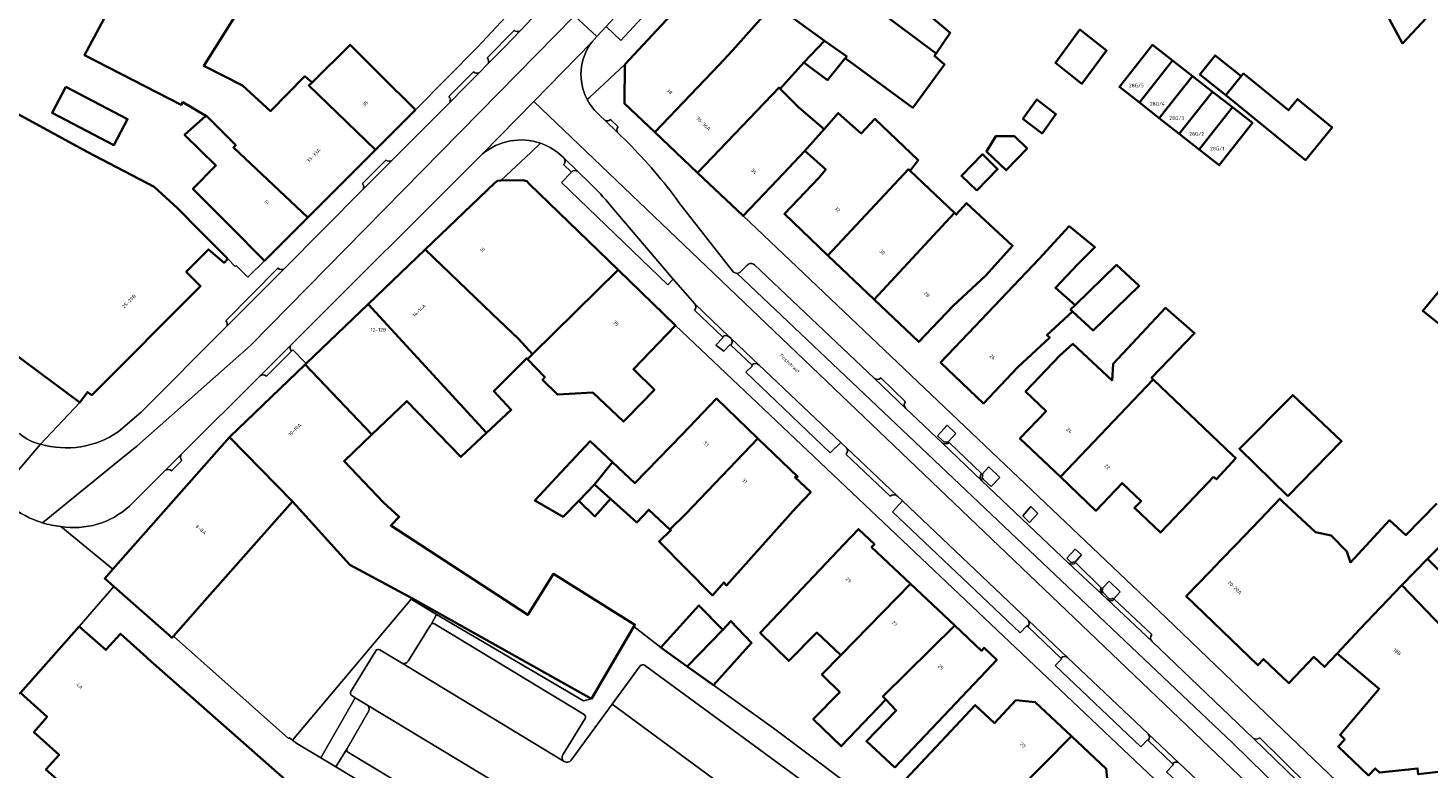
# Model space of a CAD drawing. Header units: metres. Extents: x 197700 to 204338, y 317132 to 325229.
# Tile 805 of 1056: x 202658 to 202798, y 319816 to 319890. Entities that reach past the tile are written whole.
import ezdxf
from ezdxf.enums import TextEntityAlignment as Align

# ---------------------------------------------------------------- set-up
doc = ezdxf.new("R2010")
doc.units = ezdxf.units.M
for name, color, linetype, lineweight in [('B-WE-GR-BEPLANTING_CULTUUR_BODEMBEDEKKER-GV', 90, 'Continuous', 18), ('B-WE-GR-BEPLANTING_CULTUUR_HEESTERS-GV', 90, 'Continuous', 18), ('B-WE-GR-BEPLANTING_CULTUUR_ROOS-GV', 90, 'Continuous', 18), ('B-WE-IE-TERREINAFSCHEIDING_KUNSTMATIG_HEKWERK-G', 20, 'IE-TERREINAFSCHEIDING-KUNSTMATIG', 18), ('B-WE-OG-BEBOUWING-GV', 7, 'Continuous', 35), ('B-WE-OG-BEBOUWING-T18', 10, 'Continuous', 18), ('B-WE-OG-TERREIN_ERF-GV', 7, 'Continuous', 18), ('B-WE-OG-TOPOGRAFIE-T18', 10, 'Continuous', 18), ('B-WE-VH-ONVERHARD-GV', 252, 'Continuous', 18), ('B-WE-VH-VERHARDING_ASFALT-GV', 252, 'Continuous', 18), ('B-WE-VH-VERHARDING_BETONSTRAATSTEEN-GV', 252, 'Continuous', 18), ('B-WE-VH-VERHARDING_GESLOTEN-GV', 252, 'Continuous', 18), ('B-WE-VH-VERHARDING_OPEN-GV', 252, 'Continuous', 18), ('B-WE-VH-VERHARDING_STRAATBAKSTEEN-GV', 252, 'Continuous', 18), ('B-WE-VH-VERHARDING_TEGEL-GV', 252, 'Continuous', 18)]:
    doc.layers.add(name, color=color, linetype=linetype, lineweight=lineweight)
doc.styles.add('NLCS-ISO-M200-T18', font='NLCS-ISO.ttf', dxfattribs={"height": 0.36})
doc.linetypes.add('IE-TERREINAFSCHEIDING-KUNSTMATIG', pattern='A,4,[82,NLCS.SHX,S=0.75,R=90,X=0,Y=0],4,-2', length=10)

msp = doc.modelspace()

# ---------------------------------------------------------------- linework, layer by layer
at = {"layer": 'B-WE-GR-BEPLANTING_CULTUUR_BODEMBEDEKKER-GV'}
for points in [[(202730.588, 319856.463), (202730.681, 319856.365), (202730, 319855.725), (202738.453, 319847.637), (202739.527, 319848.678), (202731.307, 319856.467)], [(202758.351, 319830.841), (202745.724, 319842.807), (202744.712, 319841.704), (202757.533, 319829.545), (202758.22, 319830.263), (202758.301, 319830.186)]]:
    msp.add_lwpolyline(points, dxfattribs=at)
for points in [[(202731.307, 319856.467, 0.3476901), (202730.588, 319856.463)], [(202758.301, 319830.186, 0.3384849), (202758.351, 319830.841)]]:
    msp.add_lwpolyline(points, format="xyb", dxfattribs=at)
at = {"layer": 'B-WE-GR-BEPLANTING_CULTUUR_HEESTERS-GV'}
for points in [[(202698.959, 319831.389), (202696.417, 319832.94), (202684.495, 319818.796), (202684.934, 319818.461), (202687.348, 319817.013), (202690.786, 319823.049), (202690.441, 319823.271)], [(202696.12, 319826.707), (202698.36, 319830.324), (202698.379, 319830.359), (202698.402, 319830.391), (202698.959, 319831.389)], [(202698.959, 319831.389), (202698.402, 319830.391)], [(202698.757, 319830.46), (202713.764, 319821.352)], [(202743.01, 319785.115), (202743.152, 319783.8), (202784.522, 319780.033), (202784.505, 319782.623), (202763.093, 319782.729), (202749.057, 319783.998), (202746.997, 319805.241), (202751.337, 319805.325), (202751.317, 319806.273), (202747.214, 319809.264), (202743.388, 319812.024), (202732.766, 319820.005), (202726.749, 319824.296), (202724.106, 319826.195), (202721.464, 319828.093), (202718.759, 319830.181), (202714.513, 319822.931), (202713.715, 319822.748), (202698.959, 319831.389)], [(202690.349, 319823.67), (202692.863, 319827.756)], [(202693.246, 319827.857), (202695.422, 319826.536)], [(202712.465, 319816.763), (202716.592, 319822.407), (202719.41, 319826.239)], [(202719.826, 319826.312), (202744.04, 319808.533)], [(202713.858, 319820.947), (202711.624, 319817.33)], [(202689.998, 319817.962), (202688.829, 319816.115), (202710.578, 319802.965)], [(202715.296, 319802.358), (202690.113, 319817.54)]]:
    msp.add_lwpolyline(points, dxfattribs=at)
for points in [[(202698.402, 319830.391, -0.3579132), (202698.757, 319830.46)], [(202692.863, 319827.756, -0.4194321), (202693.246, 319827.857)], [(202695.422, 319826.536, 0.3753354), (202696.12, 319826.707)], [(202719.41, 319826.239, -0.4258671), (202719.826, 319826.312)], [(202690.441, 319823.271, -0.4391643), (202690.349, 319823.67)], [(202713.764, 319821.352, -0.4195051), (202713.858, 319820.947)], [(202690.113, 319817.54, -0.4293167), (202689.998, 319817.962)], [(202711.624, 319817.33, 0.4111559), (202711.768, 319816.634)], [(202711.768, 319816.634, 0.3786719), (202712.465, 319816.763)]]:
    msp.add_lwpolyline(points, format="xyb", dxfattribs=at)
at = {"layer": 'B-WE-GR-BEPLANTING_CULTUUR_ROOS-GV'}
for points in [[(202715.982, 319890.427), (202717.456, 319889.005), (202723.424, 319895.481), (202722.289, 319896.533), (202722.407, 319896.666)], [(202712.489, 319875.815), (202711.492, 319874.775), (202722.176, 319864.497), (202722.715, 319865.042), (202716.393, 319872.489)], [(202714.348, 319874.682), (202713.124, 319875.871)], [(202761.631, 319827.022), (202761.705, 319826.947), (202761.064, 319826.266), (202769.646, 319818.115), (202770.306, 319818.821), (202770.379, 319818.759)], [(202770.404, 319819.42), (202762.302, 319827.097)], [(202772.846, 319816.406), (202772.923, 319816.335), (202772.244, 319815.612), (202777.906, 319810.302), (202778.575, 319810.961), (202778.682, 319810.917)], [(202778.674, 319811.584), (202773.502, 319816.484)]]:
    msp.add_lwpolyline(points, dxfattribs=at)
for points in [[(202713.124, 319875.871, 0.3748047), (202712.489, 319875.815)], [(202716.393, 319872.489, 0.0240716), (202714.348, 319874.682)], [(202762.302, 319827.097, 0.3833883), (202761.631, 319827.022)], [(202770.379, 319818.759, 0.3740235), (202770.404, 319819.42)], [(202773.502, 319816.484, 0.4326134), (202772.846, 319816.406)]]:
    msp.add_lwpolyline(points, format="xyb", dxfattribs=at)
at = {"layer": 'B-WE-IE-TERREINAFSCHEIDING_KUNSTMATIG_HEKWERK-G'}
for points in [[(202721.464, 319828.093), (202718.759, 319830.181)], [(202726.749, 319824.296), (202732.766, 319820.005), (202743.388, 319812.024)]]:
    msp.add_lwpolyline(points, dxfattribs=at)
at = {"layer": 'B-WE-OG-BEBOUWING-GV'}
for points in [[(202806.59, 319897.407), (202805.277, 319900.064), (202808.993, 319901.983), (202805.536, 319908.59), (202802.16, 319906.824), (202802.114, 319906.915), (202795.053, 319903.394), (202796.87, 319899.726), (202799.618, 319901.145), (202801.099, 319898.277), (202794.784, 319895.062), (202793.039, 319894.059), (202795.932, 319888.715), (202799.256, 319892.295), (202801.524, 319894.797)], [(202749.093, 319887.715), (202750.522, 319889.776), (202746.735, 319892.965), (202748.109, 319894.805), (202745.292, 319897.035), (202737.4, 319903.203), (202737.39, 319903.191), (202735.364, 319900.533), (202736.382, 319899.757), (202735.167, 319898.164)], [(202730.662, 319894.375), (202732.822, 319892.649), (202737.896, 319888.997), (202740.123, 319887.411), (202739.986, 319887.241), (202746.775, 319882.272), (202747.144, 319882.774), (202749.956, 319886.592), (202748.925, 319887.472), (202749.093, 319887.715), (202735.167, 319898.164), (202733.751, 319896.307), (202732.734, 319897.084)], [(202686.461, 319884.803), (202685.742, 319885.423), (202682.281, 319881.93), (202679.486, 319884.501), (202675.593, 319886.471), (202678.996, 319891.905), (202668.759, 319897.175), (202663.603, 319887.547), (202673.312, 319882.551), (202673.482, 319882.812), (202675.803, 319881.452), (202675.936, 319881.374), (202678.79, 319878.502), (202678.568, 319878.275), (202686.042, 319871.249), (202692.829, 319878.035), (202686.151, 319884.496)], [(202730.662, 319894.375), (202727.73, 319896.837), (202725.439, 319894.315), (202725.204, 319894.533), (202717.858, 319886.618), (202717.814, 319882.683), (202720.859, 319879.799), (202727.311, 319886.567), (202728.652, 319888.015), (202732.822, 319892.649)], [(202720.859, 319879.799), (202725.138, 319875.748), (202733.336, 319884.286), (202733.462, 319884.159), (202735.832, 319886.808), (202737.896, 319888.997), (202732.822, 319892.649), (202728.652, 319888.015), (202727.311, 319886.567)], [(202762.424, 319885.701), (202763.741, 319884.67), (202766.211, 319888.021), (202763.543, 319890.111), (202761.072, 319886.758)], [(202696.835, 319882.04), (202693.3, 319885.576), (202690.285, 319888.591), (202686.461, 319884.803), (202686.151, 319884.496), (202692.829, 319878.035)], [(202735.832, 319886.808), (202738.215, 319885.039), (202739.986, 319887.241), (202740.123, 319887.411), (202737.896, 319888.997)], [(202772.818, 319887.006), (202770.806, 319888.573), (202767.495, 319884.357), (202769.501, 319882.782)], [(202774.829, 319885.438), (202772.818, 319887.006), (202769.501, 319882.782), (202771.506, 319881.207)], [(202779.716, 319885.418), (202777.119, 319887.518), (202775.577, 319885.618), (202778.171, 319883.514)], [(202776.837, 319883.874), (202774.829, 319885.438), (202771.506, 319881.207), (202773.508, 319879.635)], [(202778.171, 319883.514), (202786.184, 319877.015), (202788.849, 319880.296), (202785.385, 319883.128), (202784.475, 319882.012), (202779.948, 319885.702), (202779.716, 319885.418)], [(202646.606, 319874.77), (202643.123, 319870.131), (202648.293, 319866.26), (202647.945, 319865.803), (202647.056, 319864.638), (202663.131, 319852.674), (202663.922, 319853.728), (202664.338, 319853.424), (202675.271, 319864.357), (202673.822, 319865.806), (202676.056, 319868.041), (202677.619, 319866.704), (202678.001, 319867.086), (202675.219, 319869.868), (202672.963, 319872.173), (202670.605, 319874.321), (202663.87, 319877.824), (202653.251, 319883.623), (202651.524, 319881.372), (202650.176, 319879.507), (202649.197, 319878.062), (202649.065, 319878.085)], [(202661.737, 319884.365), (202660.374, 319881.753), (202666.57, 319878.52), (202667.933, 319881.133)], [(202735.911, 319877.931), (202737.863, 319880.127), (202735.326, 319882.281), (202733.462, 319884.159), (202733.336, 319884.286), (202725.138, 319875.748), (202729.727, 319871.402), (202733.165, 319875.032)], [(202778.848, 319882.307), (202776.837, 319883.874), (202773.508, 319879.635), (202775.513, 319878.06)], [(202757.806, 319881.146), (202759.738, 319879.69), (202761.129, 319881.606), (202759.224, 319883.099)], [(202778.848, 319882.307), (202775.513, 319878.06), (202777.519, 319876.485), (202780.86, 319880.74)], [(202686.042, 319871.249), (202678.568, 319878.275), (202678.79, 319878.502), (202675.936, 319881.374), (202675.803, 319881.452), (202673.657, 319879.549), (202676.802, 319876.471), (202674.494, 319874.113), (202678.164, 319870.443), (202681.699, 319866.907)], [(202737.863, 319880.127), (202735.911, 319877.931), (202738.024, 319876.081), (202737.322, 319875.223), (202733.876, 319871.6), (202738.239, 319867.449), (202746.329, 319876.091), (202746.487, 319875.941), (202747.306, 319877.011), (202742.963, 319881.141), (202741.579, 319879.688), (202739.285, 319881.726)], [(202756.963, 319879.401), (202755.088, 319879.401), (202754.17, 319877.865), (202756.143, 319875.985), (202758.239, 319878.185)], [(202753.178, 319873.943), (202755.28, 319876.112), (202753.747, 319877.595), (202751.645, 319875.426)], [(202705.404, 319874.967), (202705.086, 319874.915), (202704.819, 319874.735), (202697.811, 319868.025), (202704.55, 319861.59), (202707.186, 319859.082), (202708.589, 319857.519), (202717.172, 319865.992), (202708.262, 319874.615), (202708.006, 319874.911), (202707.627, 319875.009)], [(202742.881, 319863.031), (202750.954, 319871.702), (202746.487, 319875.941), (202746.329, 319876.091), (202738.239, 319867.449)], [(202750.954, 319871.702), (202742.881, 319863.031), (202747.364, 319858.766), (202750.811, 319862.388), (202754.108, 319865.431), (202756.78, 319868.419), (202752.162, 319872.693), (202751.129, 319871.536)], [(202763.047, 319862.433), (202761.074, 319864.195), (202763.343, 319866.568), (202765.044, 319868.257), (202762.463, 319870.378), (202759.447, 319867.102), (202752.992, 319860.315), (202749.546, 319856.692), (202753.862, 319852.588), (202757.308, 319856.211), (202760.504, 319859.191), (202760.221, 319859.451), (202762.789, 319861.829), (202762.603, 319862.002)], [(202692.089, 319862.547), (202703.981, 319849.631), (202706.461, 319851.929), (202704.699, 319853.823), (202708.01, 319857.117), (202708.094, 319857.03), (202708.589, 319857.519), (202707.186, 319859.082), (202704.55, 319861.59), (202697.811, 319868.025)], [(202802.732, 319867.663), (202797.955, 319861.885), (202801.004, 319859.448), (202805.782, 319865.227)], [(202708.589, 319857.519), (202708.094, 319857.03), (202709.83, 319855.228), (202709.599, 319854.951), (202711.084, 319853.478), (202714.634, 319853.677), (202717.728, 319850.761), (202718.033, 319851.077), (202720.828, 319853.966), (202718.708, 319856.017), (202722.95, 319860.401), (202717.172, 319865.992)], [(202762.789, 319861.829), (202764.852, 319859.907), (202769.471, 319864.387), (202767.222, 319866.482), (202763.047, 319862.433), (202762.603, 319862.002)], [(202703.981, 319849.631), (202692.089, 319862.547), (202685.871, 319856.593), (202685.756, 319856.483), (202692.464, 319849.474), (202695.972, 319852.828), (202701.384, 319847.225)], [(202761.579, 319845.203), (202770.883, 319854.997), (202770.728, 319855.145), (202775.048, 319859.655), (202772.136, 319862.165), (202766.886, 319856.576), (202766.769, 319854.903), (202762.836, 319858.556), (202761.525, 319857.401), (202758.083, 319853.774), (202760.135, 319851.825), (202757.512, 319849.062)], [(202714.513, 319822.931), (202718.759, 319830.181), (202718.869, 319830.37), (202710.704, 319835.495), (202708.107, 319831.361), (202694.354, 319840.343), (202695.215, 319841.207), (202693.645, 319842.648), (202689.671, 319846.804), (202692.464, 319849.474), (202685.756, 319856.483), (202678.16, 319849.211), (202684.502, 319842.736), (202684.876, 319842.354), (202690.252, 319836.393), (202696.54, 319832.994)], [(202776.952, 319845.233), (202777.24, 319844.969), (202779.172, 319847.095), (202778.881, 319847.373), (202770.883, 319854.997), (202761.579, 319845.203), (202765.147, 319841.816), (202767.777, 319844.586), (202769.67, 319842.79), (202769.009, 319842.093), (202771.62, 319839.615), (202775.062, 319843.241)], [(202723.599, 319849.478), (202718.862, 319844.576), (202716.618, 319846.685), (202714.821, 319844.433), (202716.428, 319842.998), (202719.068, 319840.64), (202720.248, 319841.914), (202722.386, 319839.935), (202723.984, 319841.506), (202731.214, 319849.072), (202727.073, 319853.073)], [(202784.395, 319843.285), (202789.804, 319848.792), (202784.893, 319853.431), (202779.548, 319848.045)], [(202666.449, 319835.942), (202665.641, 319835.027), (202666.565, 319834.211), (202672.117, 319829.31), (202672.389, 319829.07), (202672.539, 319829.24), (202675.698, 319832.818), (202684.502, 319842.736), (202678.16, 319849.211)], [(202714.821, 319844.433), (202716.618, 319846.685), (202714.373, 319848.794), (202710.992, 319845.173), (202708.81, 319842.835), (202711.661, 319841.208), (202713.241, 319842.821)], [(202722.386, 319839.935), (202722.479, 319839.849), (202721.299, 319838.737), (202726.645, 319833.322), (202727.797, 319834.613), (202728.075, 319834.321), (202735.051, 319842.135), (202736.518, 319843.679), (202734.92, 319845.198), (202735.212, 319845.209), (202731.214, 319849.072), (202723.984, 319841.506)], [(202716.428, 319842.998), (202714.821, 319844.433), (202713.241, 319842.821), (202714.856, 319841.238)], [(202746.543, 319834.47), (202742.625, 319838.169), (202742.9, 319838.459), (202741.314, 319839.966), (202739.847, 319838.421), (202731.448, 319829.575), (202734.316, 319826.734), (202737.14, 319829.584), (202739.528, 319827.317)], [(202801.407, 319839.986), (202798.428, 319836.981), (202803.006, 319832.379), (202805.867, 319835.523)], [(202750.972, 319830.287), (202746.543, 319834.47), (202739.528, 319827.317), (202737.638, 319825.368), (202737.902, 319825.108), (202739.436, 319823.595), (202736.771, 319820.896), (202739.577, 319818.183), (202744.055, 319822.86), (202743.76, 319823.166)], [(202803.55, 319828.885), (202800.091, 319828.671), (202799.967, 319830.067), (202795.863, 319834.359), (202791.636, 319829.938), (202789.37, 319827.501), (202793.58, 319823.947), (202789.66, 319819.314), (202790.124, 319818.87), (202789.45, 319818.165), (202790.976, 319816.706), (202792.501, 319815.246), (202793.177, 319815.952), (202793.619, 319815.53), (202796.521, 319815.842), (202797.424, 319815.947), (202797.492, 319815.368), (202801.277, 319815.808), (202801.215, 319816.334), (202804.96, 319816.769), (202804.377, 319821.776)], [(202727.678, 319829.866), (202725.293, 319832.311), (202721.464, 319828.093), (202724.106, 319826.195)], [(202669.87, 319827.077), (202667.218, 319829.47), (202665.759, 319827.839), (202663.09, 319830.206), (202657.183, 319823.525), (202659.866, 319821.138), (202658.544, 319819.581), (202661.062, 319817.314), (202659.745, 319815.832), (202677.24, 319800.433), (202684.065, 319794.424), (202688.303, 319799.018), (202695.998, 319799.617), (202695.671, 319802.909), (202693.73, 319804.598), (202695.345, 319806.427), (202692.293, 319809.121), (202691.397, 319808.113), (202670.019, 319826.943)], [(202726.749, 319824.296), (202730.583, 319828.548), (202728.485, 319830.739), (202727.678, 319829.866), (202724.106, 319826.195)], [(202744.955, 319816.035), (202754.136, 319825.728), (202755.195, 319826.846), (202753.919, 319828.055), (202753.644, 319827.765), (202750.972, 319830.287), (202743.76, 319823.166), (202744.055, 319822.86), (202745.097, 319821.78), (202742.106, 319818.686)], [(202747.214, 319809.264), (202751.529, 319813.862), (202754.469, 319810.86), (202762.701, 319819.186), (202759.061, 319822.602), (202757.111, 319822.79), (202754.955, 319820.493), (202753.03, 319822.3), (202749.609, 319818.654), (202743.388, 319812.024)], [(202753.211, 319805.189), (202758.442, 319805.217), (202761.954, 319805.17), (202761.955, 319805.254), (202762.235, 319805.284), (202762.232, 319805.445), (202764.044, 319807.28), (202762.047, 319809.195), (202766.371, 319813.953), (202766.176, 319815.925), (202762.701, 319819.186), (202754.469, 319810.86), (202757.011, 319808.264), (202756.446, 319807.702), (202756.034, 319808.079)]]:
    msp.add_lwpolyline(points, close=True, dxfattribs=at)
msp.add_lwpolyline([(202799.358, 319842.537), (202796.268, 319839.367), (202794.606, 319840.856), (202790.683, 319836.627), (202790.325, 319837.736), (202788.742, 319839.319), (202787.192, 319839.666), (202783.873, 319842.753), (202783.61, 319843.011), (202781.646, 319840.932), (202779.192, 319838.399), (202777.687, 319836.845), (202776.575, 319835.697), (202774.208, 319833.253), (202781.387, 319826.3), (202781.957, 319826.928), (202784.51, 319824.509), (202787.007, 319827.144), (202788.074, 319826.133), (202789.37, 319827.501), (202791.636, 319829.938), (202795.863, 319834.359), (202798.428, 319836.981), (202801.407, 319839.986)], dxfattribs=at)
at = {"layer": 'B-WE-OG-TERREIN_ERF-GV'}
for points in [[(202799.256, 319892.295), (202795.932, 319888.715), (202793.039, 319894.059), (202794.784, 319895.062), (202801.099, 319898.277)], [(202653.251, 319883.623), (202663.87, 319877.824), (202670.605, 319874.321), (202672.963, 319872.173), (202675.219, 319869.868), (202678.001, 319867.086), (202678.755, 319866.332), (202678.839, 319866.416), (202680.02, 319865.258), (202681.699, 319866.907), (202678.164, 319870.443), (202674.494, 319874.113), (202676.802, 319876.471), (202673.657, 319879.549), (202675.803, 319881.452), (202673.482, 319882.812), (202673.312, 319882.551), (202663.603, 319887.547), (202668.759, 319897.175)], [(202678.996, 319891.905), (202675.593, 319886.471), (202679.486, 319884.501), (202682.281, 319881.93), (202685.742, 319885.423), (202686.461, 319884.803), (202690.285, 319888.591), (202693.3, 319885.576), (202696.835, 319882.04), (202703.065, 319888.362), (202709.141, 319894.887)], [(202746.735, 319892.965), (202750.522, 319889.776), (202749.093, 319887.715), (202748.925, 319887.472), (202749.956, 319886.592), (202747.144, 319882.774), (202746.775, 319882.272), (202739.986, 319887.241), (202738.215, 319885.039), (202735.832, 319886.808), (202733.462, 319884.159), (202735.326, 319882.281), (202737.863, 319880.127), (202739.285, 319881.726), (202741.579, 319879.688), (202742.963, 319881.141), (202747.306, 319877.011), (202746.487, 319875.941), (202750.954, 319871.702), (202751.129, 319871.536), (202752.162, 319872.693), (202756.78, 319868.419), (202754.108, 319865.431), (202750.811, 319862.388), (202747.364, 319858.766), (202742.881, 319863.031), (202738.239, 319867.449), (202733.876, 319871.6), (202737.322, 319875.223), (202738.024, 319876.081), (202735.911, 319877.931), (202733.165, 319875.032), (202729.727, 319871.402), (202772.188, 319831.056), (202784.677, 319819.085), (202790.026, 319813.958)], [(202776.065, 319810.101), (202722.95, 319860.401), (202718.708, 319856.017), (202720.828, 319853.966), (202718.033, 319851.077), (202717.728, 319850.761), (202714.634, 319853.677), (202711.084, 319853.478), (202709.599, 319854.951), (202709.83, 319855.228), (202708.094, 319857.03), (202708.01, 319857.117), (202704.699, 319853.823), (202706.461, 319851.929), (202703.981, 319849.631), (202701.384, 319847.225), (202695.972, 319852.828), (202692.464, 319849.474), (202689.671, 319846.804), (202693.645, 319842.648), (202695.215, 319841.207), (202694.354, 319840.343), (202708.107, 319831.361), (202710.704, 319835.495), (202718.869, 319830.37), (202718.759, 319830.181), (202721.464, 319828.093), (202725.293, 319832.311), (202727.678, 319829.866), (202728.485, 319830.739), (202730.583, 319828.548), (202726.749, 319824.296), (202732.766, 319820.005), (202743.388, 319812.024), (202749.609, 319818.654), (202753.03, 319822.3), (202754.955, 319820.493), (202757.111, 319822.79), (202759.061, 319822.602), (202762.701, 319819.186), (202766.176, 319815.925), (202766.371, 319813.953)], [(202793.619, 319815.53), (202793.177, 319815.952), (202792.501, 319815.246), (202790.976, 319816.706), (202789.45, 319818.165), (202790.124, 319818.87), (202789.66, 319819.314), (202793.58, 319823.947), (202789.37, 319827.501), (202788.074, 319826.133), (202787.007, 319827.144), (202784.51, 319824.509), (202781.957, 319826.928), (202781.387, 319826.3), (202774.208, 319833.253), (202776.575, 319835.697), (202777.687, 319836.845), (202779.192, 319838.399), (202781.646, 319840.932), (202783.61, 319843.011), (202783.873, 319842.753), (202787.192, 319839.666), (202788.742, 319839.319), (202790.325, 319837.736), (202790.683, 319836.627), (202794.606, 319840.856), (202796.268, 319839.367), (202799.358, 319842.537)], [(202803.006, 319832.379), (202798.428, 319836.981), (202795.863, 319834.359), (202799.967, 319830.067)], [(202797.492, 319815.368), (202797.424, 319815.947), (202796.521, 319815.842)]]:
    msp.add_lwpolyline(points, dxfattribs=at)
for points in [[(202763.741, 319884.67), (202762.424, 319885.701), (202761.072, 319886.758), (202763.543, 319890.111), (202766.211, 319888.021)], [(202772.818, 319887.006), (202774.829, 319885.438), (202776.837, 319883.874), (202778.848, 319882.307), (202780.86, 319880.74), (202777.519, 319876.485), (202775.513, 319878.06), (202773.508, 319879.635), (202771.506, 319881.207), (202769.501, 319882.782), (202767.495, 319884.357), (202770.806, 319888.573)], [(202779.716, 319885.418), (202779.948, 319885.702), (202784.475, 319882.012), (202785.385, 319883.128), (202788.849, 319880.296), (202786.184, 319877.015), (202778.171, 319883.514), (202775.577, 319885.618), (202777.119, 319887.518)], [(202660.374, 319881.753), (202661.737, 319884.365), (202667.933, 319881.133), (202666.57, 319878.52)], [(202761.129, 319881.606), (202759.738, 319879.69), (202757.806, 319881.146), (202759.224, 319883.099)], [(202755.088, 319879.401), (202756.963, 319879.401), (202758.239, 319878.185), (202756.143, 319875.985), (202754.17, 319877.865)], [(202753.178, 319873.943), (202751.645, 319875.426), (202753.747, 319877.595), (202755.28, 319876.112)], [(202761.074, 319864.195), (202763.047, 319862.433), (202767.222, 319866.482), (202769.471, 319864.387), (202764.852, 319859.907), (202762.789, 319861.829), (202760.221, 319859.451), (202760.504, 319859.191), (202757.308, 319856.211), (202753.862, 319852.588), (202749.546, 319856.692), (202752.992, 319860.315), (202759.447, 319867.102), (202762.463, 319870.378), (202765.044, 319868.257), (202763.343, 319866.568)], [(202802.732, 319867.663), (202805.782, 319865.227), (202801.004, 319859.448), (202797.955, 319861.885)], [(202777.24, 319844.969), (202776.952, 319845.233), (202775.062, 319843.241), (202771.62, 319839.615), (202769.009, 319842.093), (202769.67, 319842.79), (202767.777, 319844.586), (202765.147, 319841.816), (202761.579, 319845.203), (202757.512, 319849.062), (202760.135, 319851.825), (202758.083, 319853.774), (202761.525, 319857.401), (202762.836, 319858.556), (202766.769, 319854.903), (202766.886, 319856.576), (202772.136, 319862.165), (202775.048, 319859.655), (202770.728, 319855.145), (202770.883, 319854.997), (202778.881, 319847.373), (202779.172, 319847.095)], [(202718.862, 319844.576), (202723.599, 319849.478), (202727.073, 319853.073), (202731.214, 319849.072), (202735.212, 319845.209), (202734.92, 319845.198), (202736.518, 319843.679), (202735.051, 319842.135), (202728.075, 319834.321), (202727.797, 319834.613), (202726.645, 319833.322), (202721.299, 319838.737), (202722.479, 319839.849), (202722.386, 319839.935), (202720.248, 319841.914), (202719.068, 319840.64), (202716.428, 319842.998), (202714.856, 319841.238), (202713.241, 319842.821), (202711.661, 319841.208), (202708.81, 319842.835), (202710.992, 319845.173), (202714.373, 319848.794), (202716.618, 319846.685)], [(202779.548, 319848.045), (202784.893, 319853.431), (202789.804, 319848.792), (202784.395, 319843.285)], [(202684.495, 319818.796), (202696.417, 319832.94), (202698.959, 319831.389), (202713.715, 319822.748), (202714.513, 319822.931), (202696.54, 319832.994), (202690.252, 319836.393), (202684.876, 319842.354), (202684.502, 319842.736), (202675.698, 319832.818), (202672.539, 319829.24), (202684.108, 319818.952), (202684.187, 319819.031)], [(202754.136, 319825.728), (202744.955, 319816.035), (202742.106, 319818.686), (202745.097, 319821.78), (202744.055, 319822.86), (202739.577, 319818.183), (202736.771, 319820.896), (202739.436, 319823.595), (202737.902, 319825.108), (202737.638, 319825.368), (202739.528, 319827.317), (202737.14, 319829.584), (202734.316, 319826.734), (202731.448, 319829.575), (202739.847, 319838.421), (202741.314, 319839.966), (202742.9, 319838.459), (202742.625, 319838.169), (202746.543, 319834.47), (202750.972, 319830.287), (202753.644, 319827.765), (202753.919, 319828.055), (202755.195, 319826.846)]]:
    msp.add_lwpolyline(points, close=True, dxfattribs=at)
at = {"layer": 'B-WE-VH-ONVERHARD-GV'}
for points in [[(202727.659, 319859.261), (202727.724, 319859.196), (202727.001, 319858.449), (202727.784, 319857.839), (202728.42, 319858.515), (202728.497, 319858.447)], [(202728.521, 319859.108), (202728.332, 319859.287)], [(202750.317, 319848.745), (202751.095, 319849.582), (202750.21, 319850.4), (202749.231, 319849.343), (202749.809, 319848.789)], [(202753.819, 319844.987), (202754.614, 319844.242), (202755.506, 319845.166), (202754.379, 319846.206), (202753.728, 319845.47), (202753.777, 319845.408)], [(202762.954, 319836.703), (202763.028, 319836.627), (202763.697, 319837.397), (202763.071, 319837.961), (202762.229, 319837.063), (202762.552, 319836.734)], [(202766.875, 319833.032), (202766.932, 319832.983), (202767.561, 319833.686), (202766.466, 319834.755), (202765.808, 319834.04), (202765.847, 319833.974)], [(202765.916, 319833.564), (202766.429, 319833.011)]]:
    msp.add_lwpolyline(points, dxfattribs=at)
for points in [[(202728.332, 319859.287, 0.3866321), (202727.659, 319859.261)], [(202728.497, 319858.447, 0.3632155), (202728.521, 319859.108)], [(202749.809, 319848.789, 0.2961491), (202750.317, 319848.745)], [(202753.777, 319845.408, 0.2754006), (202753.819, 319844.987)], [(202762.552, 319836.734, 0.431285), (202762.954, 319836.703)], [(202765.847, 319833.974, 0.5315259), (202765.916, 319833.564)], [(202766.429, 319833.011, 0.2977822), (202766.875, 319833.032)]]:
    msp.add_lwpolyline(points, format="xyb", dxfattribs=at)
msp.add_lwpolyline([(202758.608, 319842.225), (202757.79, 319841.293), (202758.487, 319840.626), (202759.323, 319841.54)], close=True, dxfattribs=at)
at = {"layer": 'B-WE-VH-VERHARDING_ASFALT-GV'}
for points in [[(202765.963, 319968.943), (202755.099, 319948.712), (202738.94, 319923.448), (202727.39, 319907.885), (202712.812, 319891.476), (202715.039, 319889.406), (202715.982, 319890.427), (202721.748, 319896.671)], [(202668.131, 319842.272), (202671.664, 319845.815), (202671.704, 319845.855), (202673.362, 319847.507), (202681.237, 319855.357), (202684.326, 319858.437), (202703.574, 319877.623), (202708.717, 319882.896), (202714.528, 319888.853), (202715.039, 319889.406), (202712.812, 319891.476), (202680.263, 319858.398), (202668.856, 319848.311), (202666.594, 319846.472)], [(202714.528, 319888.853), (202708.717, 319882.896), (202780.298, 319814.517), (202781.04, 319813.827), (202786.785, 319806.445), (202787.163, 319805.376), (202789.991, 319806.365)], [(202783.99, 319804.267), (202787.163, 319805.376), (202786.785, 319806.445), (202781.04, 319813.827), (202780.298, 319814.517), (202708.717, 319882.896), (202703.574, 319877.623)], [(202718.173, 319878.746), (202717.158, 319879.737), (202715.86, 319881.006), (202715.389, 319881.466)], [(202711.718, 319877.238), (202713.124, 319875.871), (202714.348, 319874.682)], [(202716.393, 319872.489), (202722.715, 319865.042), (202724.867, 319862.57), (202728.332, 319859.287), (202728.521, 319859.108), (202731.307, 319856.467), (202739.527, 319848.678)], [(202728.743, 319865.79), (202723.291, 319872.765)], [(202790.1, 319807.045), (202790.212, 319807.153), (202785.339, 319812.175), (202778.881, 319818.476), (202729.14, 319865.643)], [(202654.78, 319843.335), (202659.184, 319848.499)], [(202739.527, 319848.678), (202740.102, 319848.133), (202745.207, 319843.296), (202745.724, 319842.807), (202758.351, 319830.841), (202762.302, 319827.097), (202770.404, 319819.42), (202773.502, 319816.484), (202778.674, 319811.584), (202778.682, 319811.576)], [(202666.594, 319846.472), (202659.385, 319840.613)], [(202692.863, 319827.756), (202690.349, 319823.67)], [(202711.768, 319816.634), (202695.422, 319826.536), (202693.246, 319827.857)], [(202690.441, 319823.271), (202690.786, 319823.049), (202691.958, 319822.341), (202718.454, 319806.34)], [(202736.063, 319801.001), (202737.318, 319787.949), (202737.502, 319785.923), (202742.992, 319785.317), (202741.267, 319803.986), (202741.244, 319804.229), (202716.592, 319822.407), (202712.465, 319816.763)]]:
    msp.add_lwpolyline(points, dxfattribs=at)
for points in [[(202714.082, 319883.085, -0.2894603), (202714.528, 319888.853)], [(202715.389, 319881.466, -0.0970506), (202714.082, 319883.085)], [(202703.574, 319877.623, -0.2640404), (202709.399, 319878.704)], [(202709.399, 319878.704, -0.1158746), (202711.718, 319877.238)], [(202723.291, 319872.765, 0.0370376), (202718.173, 319878.746)], [(202714.348, 319874.682, -0.0240716), (202716.393, 319872.489)], [(202729.14, 319865.643, -0.186651), (202728.743, 319865.79)], [(202659.184, 319848.499, -0.1209348), (202657.094, 319849.562)], [(202661.225, 319840.219, 0.2249188), (202668.131, 319842.272)], [(202659.385, 319840.613, 0.0448369), (202661.225, 319840.219)], [(202693.246, 319827.857, 0.4194321), (202692.863, 319827.756)], [(202690.349, 319823.67, 0.4391643), (202690.441, 319823.271)], [(202712.465, 319816.763, -0.3786719), (202711.768, 319816.634)]]:
    msp.add_lwpolyline(points, format="xyb", dxfattribs=at)
at = {"layer": 'B-WE-VH-VERHARDING_BETONSTRAATSTEEN-GV'}
for points in [[(202706.755, 319890.031), (202704.038, 319887.278)], [(202704.095, 319886.66), (202705.727, 319888.321), (202707.356, 319889.986)], [(202702.648, 319885.874), (202700.204, 319883.399)], [(202700.272, 319882.798), (202701.768, 319884.304), (202703.26, 319885.813)], [(202715.86, 319881.006), (202717.158, 319879.737)], [(202717.178, 319880.35), (202716.42, 319881.085)], [(202693.873, 319877.014), (202691.506, 319874.646)], [(202691.565, 319874.055), (202694.464, 319876.966)], [(202711.712, 319876.56), (202712.489, 319875.815)], [(202713.124, 319875.871), (202711.718, 319877.238)], [(202683.035, 319866.155), (202677.795, 319860.888)], [(202677.863, 319860.298), (202683.646, 319866.105)], [(202728.332, 319859.287), (202724.867, 319862.57)], [(202724.85, 319861.955), (202727.659, 319859.261)], [(202684.326, 319858.437), (202681.237, 319855.357)], [(202728.497, 319858.447), (202730.588, 319856.463)], [(202731.307, 319856.467), (202728.521, 319859.108)], [(202681.869, 319855.332), (202684.398, 319857.843)], [(202673.362, 319847.507), (202671.704, 319845.855)], [(202740.041, 319847.493), (202744.483, 319843.266)], [(202745.207, 319843.296), (202740.102, 319848.133)], [(202672.343, 319845.812), (202673.386, 319846.848)], [(202698.402, 319830.391), (202698.379, 319830.359), (202698.36, 319830.324), (202696.12, 319826.707)], [(202713.764, 319821.352), (202698.757, 319830.46)], [(202758.301, 319830.186), (202761.631, 319827.022)], [(202762.302, 319827.097), (202758.351, 319830.841)], [(202695.422, 319826.536), (202711.768, 319816.634)], [(202719.41, 319826.239), (202716.592, 319822.407), (202741.244, 319804.229), (202744.083, 319808.118)], [(202744.04, 319808.533), (202719.826, 319826.312)], [(202692.144, 319821.726), (202689.998, 319817.962)], [(202718.454, 319806.34), (202691.958, 319822.341)], [(202711.624, 319817.33), (202713.858, 319820.947)], [(202773.502, 319816.484), (202770.404, 319819.42)], [(202690.113, 319817.54), (202715.296, 319802.358)], [(202770.379, 319818.759), (202772.846, 319816.406)]]:
    msp.add_lwpolyline(points, dxfattribs=at)
for points in [[(202707.356, 319889.986, -0.3474315), (202706.755, 319890.031)], [(202704.038, 319887.278, -0.3709831), (202704.095, 319886.66)], [(202703.26, 319885.813, -0.3423581), (202702.648, 319885.874)], [(202700.204, 319883.399, -0.3595055), (202700.272, 319882.798)], [(202716.42, 319881.085, -0.3328643), (202715.86, 319881.006)], [(202717.158, 319879.737, -0.3425854), (202717.178, 319880.35)], [(202694.464, 319876.966, -0.3281544), (202693.873, 319877.014)], [(202711.718, 319877.238, -0.4189002), (202711.712, 319876.56)], [(202712.489, 319875.815, -0.3748047), (202713.124, 319875.871)], [(202691.506, 319874.646, -0.3670637), (202691.565, 319874.055)], [(202683.646, 319866.105, -0.3404227), (202683.035, 319866.155)], [(202724.867, 319862.57, -0.4047175), (202724.85, 319861.955)], [(202677.795, 319860.888, -0.3730059), (202677.863, 319860.298)], [(202684.398, 319857.843, -0.3606875), (202684.326, 319858.437)], [(202727.659, 319859.261, -0.3866321), (202728.332, 319859.287)], [(202728.521, 319859.108, -0.3632155), (202728.497, 319858.447)], [(202681.237, 319855.357, -0.3873298), (202681.869, 319855.332)], [(202730.588, 319856.463, -0.3476901), (202731.307, 319856.467)], [(202673.386, 319846.848, -0.3884496), (202673.362, 319847.507)], [(202740.102, 319848.133, -0.4259831), (202740.041, 319847.493)], [(202671.704, 319845.855, -0.3865813), (202672.343, 319845.812)], [(202744.483, 319843.266, -0.4059558), (202745.207, 319843.296)], [(202698.757, 319830.46, 0.3579132), (202698.402, 319830.391)], [(202758.351, 319830.841, -0.3384849), (202758.301, 319830.186)], [(202696.12, 319826.707, -0.3753354), (202695.422, 319826.536)], [(202719.826, 319826.312, 0.4258671), (202719.41, 319826.239)], [(202761.631, 319827.022, -0.3833883), (202762.302, 319827.097)], [(202691.958, 319822.341, -0.3313933), (202692.144, 319821.726)], [(202713.858, 319820.947, 0.4195051), (202713.764, 319821.352)], [(202770.404, 319819.42, -0.3740235), (202770.379, 319818.759)], [(202689.998, 319817.962, 0.4293167), (202690.113, 319817.54)], [(202711.768, 319816.634, -0.4111559), (202711.624, 319817.33)], [(202772.846, 319816.406, -0.4326134), (202773.502, 319816.484)]]:
    msp.add_lwpolyline(points, format="xyb", dxfattribs=at)
at = {"layer": 'B-WE-VH-VERHARDING_GESLOTEN-GV'}
for points in [[(202659.385, 319840.613), (202666.594, 319846.472), (202668.856, 319848.311), (202680.263, 319858.398), (202712.812, 319891.476), (202710.637, 319893.499), (202707.451, 319890.083), (202707.356, 319889.986), (202705.727, 319888.321), (202704.095, 319886.66), (202703.26, 319885.813), (202701.768, 319884.304), (202700.272, 319882.798), (202694.464, 319876.966), (202691.565, 319874.055), (202683.646, 319866.105), (202677.863, 319860.298), (202669.31, 319851.711), (202667.006, 319849.73)], [(202659.184, 319848.499), (202654.78, 319843.335), (202656.084, 319842.325)]]:
    msp.add_lwpolyline(points, dxfattribs=at)
for points in [[(202667.006, 319849.73, -0.2231551), (202659.184, 319848.499)], [(202656.084, 319842.325, 0.0891466), (202659.385, 319840.613)]]:
    msp.add_lwpolyline(points, format="xyb", dxfattribs=at)
at = {"layer": 'B-WE-VH-VERHARDING_OPEN-GV'}
msp.add_lwpolyline([(202657.183, 319823.525), (202649.394, 319818.861), (202652.634, 319816.003), (202656.744, 319812.378), (202658.133, 319813.953), (202660.946, 319811.473), (202660.615, 319811.098), (202664.364, 319807.789), (202682.242, 319792.009), (202684.239, 319794.273), (202684.065, 319794.424), (202677.24, 319800.433), (202659.745, 319815.832), (202661.062, 319817.314), (202658.544, 319819.581), (202659.866, 319821.138)], close=True, dxfattribs=at)
at = {"layer": 'B-WE-VH-VERHARDING_STRAATBAKSTEEN-GV'}
for points in [[(202730.866, 319866.494, 0.4208045), (202730.151, 319866.465)], [(202729.431, 319865.762, -0.1540741), (202729.14, 319865.643)], [(202681.869, 319855.332, 0.3873298), (202681.237, 319855.357)], [(202743.544, 319855.144, -0.4084871), (202742.88, 319855.111)], [(202746.049, 319852.084, -0.3907287), (202746.029, 319852.76)], [(202750.411, 319848.656, -0.3362432), (202749.706, 319848.643)], [(202673.362, 319847.507, 0.3884496), (202673.386, 319846.848)], [(202672.343, 319845.812, 0.3865813), (202671.704, 319845.855)], [(202753.69, 319844.813, -0.3952636), (202753.671, 319845.544)], [(202659.385, 319840.613, -0.0891466), (202656.084, 319842.325)], [(202668.131, 319842.272, -0.2249188), (202661.225, 319840.219)], [(202661.225, 319840.219, -0.0448369), (202659.385, 319840.613)], [(202763.108, 319836.606, -0.4078), (202762.407, 319836.568)], [(202765.755, 319833.419, -0.3180126), (202765.678, 319834.069)], [(202766.983, 319832.927, -0.4101441), (202766.31, 319832.913)], [(202770.778, 319828.686, -0.3990526), (202770.76, 319829.388)], [(202692.144, 319821.726, 0.3313933), (202691.958, 319822.341)], [(202781.604, 319819.034, -0.3147046), (202780.942, 319818.976)]]:
    msp.add_lwpolyline(points, format="xyb", dxfattribs=at)
for points in [[(202729.14, 319865.643), (202778.881, 319818.476), (202785.339, 319812.175), (202790.212, 319807.153), (202791.234, 319808.034)], [(202730.151, 319866.465), (202729.431, 319865.762)], [(202791.23, 319808.782), (202786.474, 319813.592), (202780.942, 319818.976), (202770.778, 319828.686), (202766.31, 319832.913), (202765.755, 319833.419), (202762.407, 319836.568), (202753.69, 319844.813), (202749.706, 319848.643), (202746.049, 319852.084), (202742.88, 319855.111), (202730.866, 319866.494)], [(202666.449, 319835.942), (202678.16, 319849.211), (202685.756, 319856.483), (202685.871, 319856.593), (202685.746, 319856.719), (202684.514, 319857.967), (202684.398, 319857.843), (202681.869, 319855.332)], [(202681.237, 319855.357), (202673.362, 319847.507)], [(202742.88, 319855.111), (202746.049, 319852.084)], [(202746.029, 319852.76), (202743.544, 319855.144)], [(202749.706, 319848.643), (202753.69, 319844.813)], [(202753.671, 319845.544), (202750.411, 319848.656)], [(202671.704, 319845.855), (202671.664, 319845.815), (202668.131, 319842.272)], [(202673.386, 319846.848), (202672.343, 319845.812)], [(202661.225, 319840.219), (202666.449, 319835.942)], [(202666.565, 319834.211), (202665.641, 319835.027), (202666.449, 319835.942), (202661.225, 319840.219)], [(202762.407, 319836.568), (202765.755, 319833.419)], [(202765.678, 319834.069), (202763.108, 319836.606)], [(202587.257, 319760.62), (202594.037, 319768.278), (202594.2, 319768.138), (202594.422, 319767.953), (202647.599, 319829.295), (202647.822, 319829.552), (202652.196, 319834.598), (202654.769, 319832.387), (202595.417, 319763.707), (202599.039, 319761.388), (202625.303, 319791.399), (202627.868, 319794.33), (202639.268, 319807.274), (202643.666, 319812.367), (202649.394, 319818.861), (202657.183, 319823.525), (202663.09, 319830.206), (202666.565, 319834.211)], [(202710.578, 319802.965), (202688.829, 319816.115), (202687.348, 319817.013), (202684.934, 319818.461), (202684.495, 319818.796), (202684.187, 319819.031), (202684.108, 319818.952), (202672.539, 319829.24), (202672.389, 319829.07), (202672.117, 319829.31), (202666.565, 319834.211), (202663.09, 319830.206)], [(202766.31, 319832.913), (202770.778, 319828.686)], [(202770.76, 319829.388), (202766.983, 319832.927)], [(202663.09, 319830.206), (202665.759, 319827.839), (202667.218, 319829.47), (202669.87, 319827.077), (202670.019, 319826.943), (202691.397, 319808.113)], [(202691.958, 319822.341), (202690.786, 319823.049), (202687.348, 319817.013), (202688.829, 319816.115)], [(202688.829, 319816.115), (202689.998, 319817.962), (202692.144, 319821.726)], [(202780.942, 319818.976), (202786.474, 319813.592)], [(202786.435, 319814.226), (202781.604, 319819.034)]]:
    msp.add_lwpolyline(points, dxfattribs=at)
at = {"layer": 'B-WE-VH-VERHARDING_TEGEL-GV'}
for points in [[(202714.082, 319883.085), (202714.301, 319883.29), (202717.858, 319886.618), (202725.204, 319894.533), (202727.422, 319896.996), (202731.363, 319902.114), (202737.181, 319909.681)], [(202710.588, 319893.544), (202709.141, 319894.887), (202703.065, 319888.362), (202696.835, 319882.04), (202692.829, 319878.035), (202686.042, 319871.249), (202681.699, 319866.907), (202680.02, 319865.258), (202678.839, 319866.416), (202678.755, 319866.332), (202678.001, 319867.086), (202677.619, 319866.704), (202676.056, 319868.041), (202673.822, 319865.806), (202675.271, 319864.357), (202664.338, 319853.424), (202663.922, 319853.728), (202663.131, 319852.674), (202659.184, 319848.499)], [(202723.424, 319895.481), (202717.456, 319889.005), (202715.982, 319890.427), (202715.039, 319889.406), (202714.528, 319888.853)], [(202707.356, 319889.986), (202707.451, 319890.083), (202710.637, 319893.499), (202710.588, 319893.544)], [(202704.038, 319887.278), (202706.755, 319890.031)], [(202703.26, 319885.813), (202704.095, 319886.66)], [(202784.677, 319819.085), (202772.188, 319831.056), (202729.727, 319871.402), (202725.138, 319875.748), (202720.859, 319879.799), (202717.814, 319882.683), (202717.858, 319886.618), (202714.301, 319883.29), (202714.082, 319883.085)], [(202700.204, 319883.399), (202702.648, 319885.874)], [(202694.464, 319876.966), (202700.272, 319882.798)], [(202715.389, 319881.466), (202715.86, 319881.006)], [(202716.42, 319881.085), (202717.178, 319880.35)], [(202717.158, 319879.737), (202718.173, 319878.746)], [(202705.404, 319874.967), (202708.441, 319877.808), (202709.399, 319878.704)], [(202708.441, 319877.808), (202705.404, 319874.967), (202707.627, 319875.009), (202708.006, 319874.911), (202708.262, 319874.615), (202717.172, 319865.992), (202722.95, 319860.401), (202776.065, 319810.101), (202776.69, 319809.509)], [(202709.399, 319878.704), (202708.441, 319877.808)], [(202703.574, 319877.623), (202684.326, 319858.437)], [(202691.506, 319874.646), (202693.873, 319877.014)], [(202724.867, 319862.57), (202722.715, 319865.042), (202722.176, 319864.497), (202711.492, 319874.775), (202712.489, 319875.815), (202711.712, 319876.56)], [(202683.646, 319866.105), (202691.565, 319874.055)], [(202684.398, 319857.843), (202684.514, 319857.967), (202685.746, 319856.719), (202685.871, 319856.593), (202692.089, 319862.547), (202697.811, 319868.025), (202704.819, 319874.735), (202705.086, 319874.915), (202705.404, 319874.967)], [(202723.291, 319872.765), (202728.743, 319865.79)], [(202659.184, 319848.499), (202663.131, 319852.674), (202647.056, 319864.638), (202647.945, 319865.803)], [(202677.795, 319860.888), (202683.035, 319866.155)], [(202729.431, 319865.762), (202730.151, 319866.465)], [(202730.866, 319866.494), (202742.88, 319855.111)], [(202740.102, 319848.133), (202739.527, 319848.678), (202738.453, 319847.637), (202730, 319855.725), (202730.681, 319856.365), (202730.588, 319856.463), (202728.497, 319858.447), (202728.42, 319858.515), (202727.784, 319857.839), (202727.001, 319858.449), (202727.724, 319859.196), (202727.659, 319859.261), (202724.85, 319861.955)], [(202667.006, 319849.73), (202669.31, 319851.711), (202677.863, 319860.298)], [(202743.544, 319855.144), (202746.029, 319852.76)], [(202746.049, 319852.084), (202749.706, 319848.643)], [(202749.809, 319848.789), (202749.231, 319849.343), (202750.21, 319850.4), (202751.095, 319849.582), (202750.317, 319848.745)], [(202750.411, 319848.656), (202753.671, 319845.544)], [(202744.483, 319843.266), (202740.041, 319847.493)], [(202753.777, 319845.408), (202753.728, 319845.47), (202754.379, 319846.206), (202755.506, 319845.166), (202754.614, 319844.242), (202753.819, 319844.987)], [(202753.69, 319844.813), (202762.407, 319836.568)], [(202778.866, 319810.693), (202778.682, 319810.917), (202778.575, 319810.961), (202777.906, 319810.302), (202772.244, 319815.612), (202772.923, 319816.335), (202772.846, 319816.406), (202770.379, 319818.759), (202770.306, 319818.821), (202769.646, 319818.115), (202761.064, 319826.266), (202761.705, 319826.947), (202761.631, 319827.022), (202758.301, 319830.186), (202758.22, 319830.263), (202757.533, 319829.545), (202744.712, 319841.704), (202745.724, 319842.807), (202745.207, 319843.296)], [(202762.552, 319836.734), (202762.229, 319837.063), (202763.071, 319837.961), (202763.697, 319837.397), (202763.028, 319836.627), (202762.954, 319836.703)], [(202763.108, 319836.606), (202765.678, 319834.069)], [(202765.847, 319833.974), (202765.808, 319834.04), (202766.466, 319834.755), (202767.561, 319833.686), (202766.932, 319832.983), (202766.875, 319833.032)], [(202765.755, 319833.419), (202766.31, 319832.913)], [(202766.429, 319833.011), (202765.916, 319833.564)], [(202766.983, 319832.927), (202770.76, 319829.388)], [(202770.778, 319828.686), (202780.942, 319818.976)], [(202781.604, 319819.034), (202786.435, 319814.226)], [(202791.234, 319808.034), (202794.154, 319810.482), (202790.026, 319813.958), (202784.677, 319819.085)]]:
    msp.add_lwpolyline(points, dxfattribs=at)
for points in [[(202706.755, 319890.031, 0.3474315), (202707.356, 319889.986)], [(202714.528, 319888.853, 0.2894603), (202714.082, 319883.085)], [(202704.095, 319886.66, 0.3709831), (202704.038, 319887.278)], [(202702.648, 319885.874, 0.3423581), (202703.26, 319885.813)], [(202700.272, 319882.798, 0.3595055), (202700.204, 319883.399)], [(202714.082, 319883.085, 0.0970506), (202715.389, 319881.466)], [(202715.86, 319881.006, 0.3328643), (202716.42, 319881.085)], [(202717.178, 319880.35, 0.3425854), (202717.158, 319879.737)], [(202709.399, 319878.704, 0.2640404), (202703.574, 319877.623)], [(202711.718, 319877.238, 0.1158746), (202709.399, 319878.704)], [(202718.173, 319878.746, -0.0370376), (202723.291, 319872.765)], [(202693.873, 319877.014, 0.3281544), (202694.464, 319876.966)], [(202711.712, 319876.56, 0.4189002), (202711.718, 319877.238)], [(202691.565, 319874.055, 0.3670637), (202691.506, 319874.646)], [(202730.151, 319866.465, -0.4208045), (202730.866, 319866.494)], [(202683.035, 319866.155, 0.3404227), (202683.646, 319866.105)], [(202728.743, 319865.79, 0.186651), (202729.14, 319865.643)], [(202729.14, 319865.643, 0.1540741), (202729.431, 319865.762)], [(202724.85, 319861.955, 0.4047175), (202724.867, 319862.57)], [(202677.863, 319860.298, 0.3730059), (202677.795, 319860.888)], [(202684.326, 319858.437, 0.3606875), (202684.398, 319857.843)], [(202742.88, 319855.111, 0.4084871), (202743.544, 319855.144)], [(202746.029, 319852.76, 0.3907287), (202746.049, 319852.084)], [(202659.184, 319848.499, 0.2231551), (202667.006, 319849.73)], [(202657.094, 319849.562, 0.1209348), (202659.184, 319848.499)], [(202749.706, 319848.643, 0.3362432), (202750.411, 319848.656)], [(202750.317, 319848.745, -0.2961491), (202749.809, 319848.789)], [(202740.041, 319847.493, 0.4259831), (202740.102, 319848.133)], [(202753.671, 319845.544, 0.3952636), (202753.69, 319844.813)], [(202753.819, 319844.987, -0.2754006), (202753.777, 319845.408)], [(202745.207, 319843.296, 0.4059558), (202744.483, 319843.266)], [(202762.407, 319836.568, 0.4078), (202763.108, 319836.606)], [(202762.954, 319836.703, -0.431285), (202762.552, 319836.734)], [(202765.678, 319834.069, 0.3180126), (202765.755, 319833.419)], [(202765.916, 319833.564, -0.5315259), (202765.847, 319833.974)], [(202766.31, 319832.913, 0.4101441), (202766.983, 319832.927)], [(202766.875, 319833.032, -0.2977822), (202766.429, 319833.011)], [(202770.76, 319829.388, 0.3990526), (202770.778, 319828.686)], [(202780.942, 319818.976, 0.3147046), (202781.604, 319819.034)]]:
    msp.add_lwpolyline(points, format="xyb", dxfattribs=at)
msp.add_lwpolyline([(202758.608, 319842.225), (202759.323, 319841.54), (202758.487, 319840.626), (202757.79, 319841.293)], close=True, dxfattribs=at)

# ---------------------------------------------------------------- texts
at = {"layer": 'B-WE-OG-BEBOUWING-T18', "style": 'NLCS-ISO-M200-T18'}
for s, rotation, p in [('38', 316.6, (202722.351, 319883.895)), ('35', 44.9, (202691.79, 319882.653)), ('36-36A', 316.6, (202725.748, 319880.678)), ('33-33A', 45, (202686.607, 319877.471)), ('34', 316.6, (202730.807, 319875.888)), ('31', 44.9, (202681.905, 319872.769)), ('32', 316.5, (202739.195, 319872.06)), ('16', 43.7, (202703.578, 319868.009)), ('30', 316.5, (202743.691, 319867.782)), ('28', 316.5, (202748.169, 319863.521)), ('25-29B', 45, (202668.092, 319862.835)), ('14-14A', 43.7, (202697.213, 319861.915)), ('35', 316, (202716.968, 319860.623)), ('26', 316.5, (202754.756, 319857.258)), ('10-10A', 43.8, (202684.724, 319849.958)), ('24', 316.5, (202762.47, 319849.871)), ('33', 316, (202726.015, 319848.533)), ('22', 316.5, (202766.288, 319846.248)), ('31', 316, (202729.878, 319844.801)), ('8-8A', 318.6, (202675.304, 319839.93)), ('29', 316.7, (202740.306, 319834.858)), ('20-20A', 316, (202779.079, 319834.104)), ('27', 316.7, (202744.935, 319830.487)), ('18B', 319.9, (202795.387, 319827.656)), ('25', 316.7, (202749.564, 319826.115)), ('4A', 318.5, (202663.133, 319824.216)), ('23', 316.9, (202757.805, 319818.295))]:
    msp.add_text(s, height=0.36, rotation=rotation, dxfattribs=at).set_placement(p, align=Align.MIDDLE)
for s, p in [('28G/5', (202769.205, 319884.496)), ('28G/4', (202771.315, 319882.664)), ('28G/3', (202773.258, 319881.221)), ('28G/2', (202775.257, 319879.638)), ('28G/1', (202777.311, 319878.167)), ('12-12B', (202693.125, 319859.983))]:
    msp.add_text(s, height=0.36, dxfattribs=at).set_placement(p, align=Align.MIDDLE)
at = {"layer": 'B-WE-OG-TOPOGRAFIE-T18', "style": 'NLCS-ISO-M200-T18'}
msp.add_text('Poststraat', height=0.36, rotation=316.5, dxfattribs=at).set_placement((202734.41, 319856.599), align=Align.MIDDLE)

doc.saveas('drawing.dxf')
